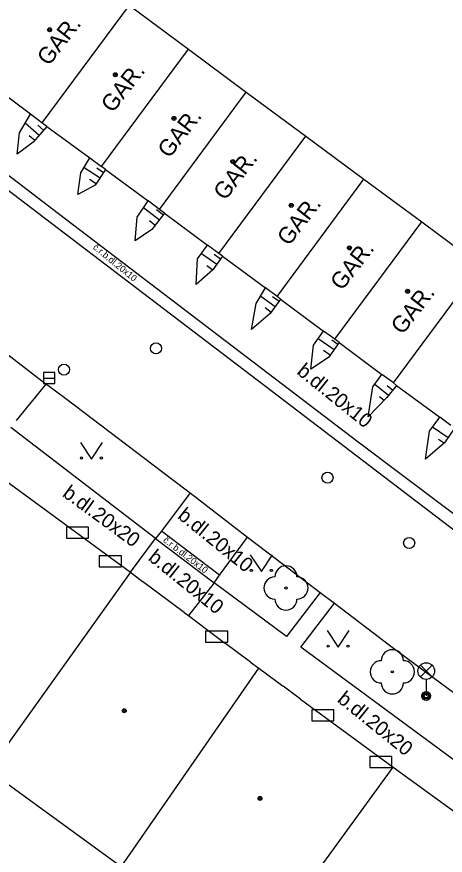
# Model space of a CAD drawing. Extents: x -595546 to -593986, y -1160845 to -1159202.
# Drawn here: x -595099 to -595079.64, y -1160692.98 to -1160655.11 of the extents above; entities that cross this region are included whole.
import ezdxf

# ---------------------------------------------------------------- set-up
doc = ezdxf.new("R2010")
doc.units = 0
for name, color, linetype in [('Level 22', 7, 'Continuous'), ('Level 24', 7, 'Continuous'), ('Level 27', 7, 'Continuous'), ('Level 28', 7, 'Continuous'), ('Level 33', 7, 'Continuous'), ('Level 36', 7, 'Continuous'), ('Level 39', 7, 'Continuous'), ('TM - budovy zdene_ betonove - VP', 7, 'Continuous'), ('TM - chodniky - VP', 7, 'Continuous'), ('TM - dolni hrana svahu', 7, 'Continuous'), ('TM - horni hrana svahu', 7, 'Continuous'), ('TM - komunikace - VP', 7, 'Continuous'), ('TM - popis objektu', 7, 'Continuous'), ('TM - popis povrchu', 7, 'Continuous'), ('TM - rozhrani mezi zpev. plochami mezi sebou - VP', 7, 'Continuous'), ('TM - srafovani', 7, 'Continuous'), ('TM - vstup do budovy - zdene_ betonove', 7, 'Continuous')]:
    doc.layers.add(name, color=color, linetype=linetype)

msp = doc.modelspace()

# ---------------------------------------------------------------- linework, layer by layer
at = {"layer": 'Level 22'}
for centre in [(-595086.84, -1160680.91), (-595082.03, -1160684.7)]:
    msp.add_circle(centre, 0.05, dxfattribs=at)
for centre, start, end in [((-595086.84, -1160680.41), 0, 180), ((-595087.34, -1160680.91), 90, 270), ((-595086.34, -1160680.91), 270, 90), ((-595086.84, -1160681.41), 180, 0), ((-595082.03, -1160684.2), 0, 180), ((-595082.53, -1160684.7), 90, 270), ((-595081.53, -1160684.7), 270, 90), ((-595082.03, -1160685.2), 180, 0)]:
    msp.add_arc(centre, 0.5, start, end, dxfattribs=at)
at = {"layer": 'Level 24'}
for points in [[(-595096.758, -1160678.669), (-595095.758, -1160678.669), (-595095.758, -1160678.169), (-595096.758, -1160678.169)], [(-595095.277, -1160679.958), (-595094.277, -1160679.958), (-595094.277, -1160679.458), (-595095.277, -1160679.458)], [(-595090.468, -1160683.359), (-595089.468, -1160683.359), (-595089.468, -1160682.859), (-595090.468, -1160682.859)], [(-595085.668, -1160686.909), (-595084.668, -1160686.909), (-595084.668, -1160686.409), (-595085.668, -1160686.409)], [(-595083.047, -1160689.018), (-595082.047, -1160689.018), (-595082.047, -1160688.518), (-595083.047, -1160688.518)]]:
    msp.add_lwpolyline(points, close=True, dxfattribs=at)
at = {"layer": 'Level 27'}
msp.add_line((-595097.79, -1160671.43), (-595097.29, -1160671.43), dxfattribs=at)
msp.add_lwpolyline([(-595097.79, -1160671.68), (-595097.29, -1160671.68), (-595097.29, -1160671.18), (-595097.79, -1160671.18)], close=True, dxfattribs=at)
at = {"layer": 'Level 28'}
for centre in [(-595092.71, -1160670.09), (-595096.87, -1160671.05), (-595084.96, -1160675.93), (-595081.27, -1160678.88)]:
    msp.add_circle(centre, 0.25, dxfattribs=at)
at = {"layer": 'Level 33'}
for p, q in [((-595080.765, -1160684.93), (-595080.235, -1160684.4)), ((-595080.765, -1160684.4), (-595080.235, -1160684.93)), ((-595080.5, -1160685.04), (-595080.5, -1160685.79))]:
    msp.add_line(p, q, dxfattribs=at)
for centre, radius in [((-595080.5, -1160684.665), 0.375), ((-595080.5, -1160685.79), 0.2), ((-595080.5, -1160685.79), 0.145), ((-595080.5, -1160685.79), 0.0876)]:
    msp.add_circle(centre, radius, dxfattribs=at)
at = {"layer": 'Level 36'}
for points in [[(-595096.13, -1160674.34), (-595095.63, -1160675.09), (-595095.13, -1160674.34)], [(-595088.45, -1160679.42), (-595087.95, -1160680.17), (-595087.45, -1160679.42)], [(-595084.98, -1160682.84), (-595084.48, -1160683.59), (-595083.98, -1160682.84)]]:
    msp.add_lwpolyline(points, dxfattribs=at)
for centre in [(-595096.08, -1160675.04), (-595095.181, -1160675.04), (-595088.4, -1160680.12), (-595087.501, -1160680.12), (-595084.93, -1160683.54), (-595084.031, -1160683.54)]:
    msp.add_circle(centre, 0.05, dxfattribs=at)
at = {"layer": 'Level 39'}
for centre, radius in [((-595097.52, -1160655.7), 0.09), ((-595097.52, -1160655.7), 0.0398), ((-595094.55, -1160657.73), 0.09), ((-595094.55, -1160657.73), 0.0398), ((-595091.9, -1160659.7), 0.09), ((-595091.9, -1160659.7), 0.0398), ((-595089.24, -1160661.65), 0.09), ((-595089.24, -1160661.65), 0.0398), ((-595086.6, -1160663.63), 0.09), ((-595086.6, -1160663.63), 0.0398), ((-595083.97, -1160665.55), 0.09), ((-595083.97, -1160665.55), 0.0398), ((-595081.34, -1160667.51), 0.09), ((-595081.34, -1160667.51), 0.0398), ((-595094.15, -1160686.46), 0.09), ((-595094.15, -1160686.46), 0.0398), ((-595088.01, -1160690.42), 0.09), ((-595088.01, -1160690.42), 0.0398)]:
    msp.add_circle(centre, radius, dxfattribs=at)
at = {"layer": 'TM - budovy zdene_ betonove - VP'}
for points in [[(-595093.93, -1160654.58), (-595097.87, -1160659.9)], [(-595093.93, -1160654.58), (-595091.25, -1160656.57)], [(-595095.17, -1160661.87), (-595091.25, -1160656.57)], [(-595091.25, -1160656.57), (-595088.63, -1160658.51)], [(-595098.39, -1160659.51), (-595100.32, -1160658.07)], [(-595092.55, -1160663.82), (-595088.63, -1160658.51)], [(-595088.63, -1160658.51), (-595085.94, -1160660.5)], [(-595097.87, -1160659.9), (-595098.39, -1160659.51)], [(-595097.64, -1160660.07), (-595097.87, -1160659.9)], [(-595089.87, -1160665.8), (-595085.94, -1160660.5)], [(-595085.94, -1160660.5), (-595083.32, -1160662.44)], [(-595095.7, -1160661.49), (-595095.17, -1160661.87)], [(-595095, -1160662.01), (-595095.17, -1160661.87)], [(-595087.24, -1160667.75), (-595083.32, -1160662.44)], [(-595083.32, -1160662.44), (-595080.7, -1160664.38)], [(-595092.55, -1160663.82), (-595093.07, -1160663.43)], [(-595092.33, -1160663.98), (-595092.55, -1160663.82)], [(-595084.63, -1160669.68), (-595080.7, -1160664.38)], [(-595080.7, -1160664.38), (-595078.05, -1160666.34)], [(-595089.87, -1160665.8), (-595090.39, -1160665.43)], [(-595089.7, -1160665.93), (-595089.87, -1160665.8)], [(-595081.98, -1160671.64), (-595078.05, -1160666.34)], [(-595087.24, -1160667.75), (-595087.76, -1160667.36)], [(-595087.08, -1160667.87), (-595087.24, -1160667.75)], [(-595084.63, -1160669.68), (-595085.14, -1160669.31)], [(-595084.44, -1160669.83), (-595084.63, -1160669.68)], [(-595081.98, -1160671.64), (-595082.51, -1160671.27)], [(-595081.84, -1160671.76), (-595081.98, -1160671.64)], [(-595079.38, -1160673.57), (-595079.89, -1160673.2)], [(-595099.81, -1160675.84), (-595093.86, -1160680.2)], [(-595093.86, -1160680.2), (-595100.28, -1160689.15)], [(-595093.86, -1160680.2), (-595093.32, -1160680.62)], [(-595091.44, -1160682.02), (-595091.25, -1160682.16)], [(-595091.25, -1160682.16), (-595089.61, -1160683.39)], [(-595088.44, -1160684.26), (-595088.07, -1160684.54)], [(-595094.28, -1160693.51), (-595088.07, -1160684.54)], [(-595088.07, -1160684.54), (-595086.97, -1160685.35)], [(-595086.18, -1160685.93), (-595082, -1160689.01)], [(-595094.28, -1160693.51), (-595100.28, -1160689.15)], [(-595088.38, -1160697.79), (-595082, -1160689.01)], [(-595082, -1160689.01), (-595076.55, -1160692.95)]]:
    msp.add_lwpolyline(points, dxfattribs=at)
at = {"layer": 'TM - chodniky - VP'}
for points in [[(-595099.02, -1160673.35), (-595097.67, -1160671.7)], [(-595092.73, -1160678.67), (-595099.27, -1160673.66)], [(-595091.17, -1160676.62), (-595092.46, -1160678.34)], [(-595092.46, -1160678.34), (-595092.73, -1160678.67)], [(-595089.84, -1160680.34), (-595088.57, -1160678.62)], [(-595090.08, -1160680.68), (-595089.84, -1160680.34)], [(-595086.81, -1160683.11), (-595090.08, -1160680.68)], [(-595085.29, -1160681.11), (-595086.81, -1160683.11)], [(-595075.44, -1160691.49), (-595086.16, -1160683.59), (-595084.65, -1160681.6)]]:
    msp.add_lwpolyline(points, dxfattribs=at)
at = {"layer": 'TM - dolni hrana svahu'}
for points in [[(-595098.99, -1160661.31), (-595098.88, -1160660.35), (-595098.39, -1160659.51)], [(-595096.25, -1160663.14), (-595096.11, -1160662.16), (-595095.7, -1160661.49)], [(-595093.66, -1160665.23), (-595093.57, -1160664.16), (-595093.07, -1160663.43)], [(-595090.9, -1160667.2), (-595090.83, -1160666.04), (-595090.39, -1160665.43)], [(-595088.4, -1160669.24), (-595088.18, -1160668.06), (-595087.76, -1160667.36)], [(-595085.72, -1160671.03), (-595085.59, -1160669.94), (-595085.14, -1160669.31)], [(-595083.13, -1160673.18), (-595082.91, -1160671.83), (-595082.51, -1160671.27)], [(-595080.53, -1160675.09), (-595080.35, -1160673.83), (-595079.89, -1160673.2)]]:
    msp.add_lwpolyline(points, dxfattribs=at)
at = {"layer": 'TM - horni hrana svahu'}
for points in [[(-595097.64, -1160660.07), (-595098.26, -1160660.77), (-595098.99, -1160661.31)], [(-595095, -1160662.01), (-595095.46, -1160662.72), (-595096.25, -1160663.14)], [(-595092.33, -1160663.98), (-595092.9, -1160664.72), (-595093.66, -1160665.23)], [(-595089.7, -1160665.93), (-595090.14, -1160666.54), (-595090.9, -1160667.2)], [(-595087.08, -1160667.87), (-595087.55, -1160668.52), (-595088.4, -1160669.24)], [(-595084.44, -1160669.83), (-595084.91, -1160670.5), (-595085.72, -1160671.03)], [(-595081.84, -1160671.76), (-595082.28, -1160672.31), (-595083.13, -1160673.18)], [(-595079.22, -1160673.7), (-595079.68, -1160674.36), (-595080.53, -1160675.09)]]:
    msp.add_lwpolyline(points, dxfattribs=at)
at = {"layer": 'TM - komunikace - VP'}
for points in [[(-595096.23, -1160665.37), (-595105.14, -1160658.59)], [(-595087.77, -1160671.81), (-595096.23, -1160665.37)], [(-595102.88, -1160667.7), (-595097.67, -1160671.7)], [(-595097.67, -1160671.7), (-595097.6, -1160671.75)], [(-595097.6, -1160671.75), (-595096.78, -1160672.35)], [(-595078.56, -1160678.83), (-595087.77, -1160671.81)], [(-595096.78, -1160672.35), (-595092.02, -1160675.97)], [(-595092.02, -1160675.97), (-595091.17, -1160676.62)], [(-595091.17, -1160676.62), (-595088.57, -1160678.62)], [(-595088.57, -1160678.62), (-595087.64, -1160679.32)], [(-595087.64, -1160679.32), (-595085.29, -1160681.11)], [(-595085.29, -1160681.11), (-595084.65, -1160681.6)], [(-595084.65, -1160681.6), (-595082.04, -1160683.58)], [(-595082.04, -1160683.58), (-595074.85, -1160688.89)]]:
    msp.add_lwpolyline(points, dxfattribs=at)
at = {"layer": 'TM - rozhrani mezi zpev. plochami mezi sebou - VP'}
for points in [[(-595097.37, -1160663.81), (-595104.8, -1160658.14)], [(-595083.58, -1160674.33), (-595097.37, -1160663.81)], [(-595073.74, -1160681.72), (-595083.58, -1160674.33)], [(-595089.84, -1160680.34), (-595092.46, -1160678.34)], [(-595093.86, -1160680.2), (-595092.73, -1160678.67)], [(-595092.73, -1160678.67), (-595090.08, -1160680.68)], [(-595090.08, -1160680.68), (-595091.25, -1160682.16)]]:
    msp.add_lwpolyline(points, dxfattribs=at)
at = {"layer": 'TM - srafovani'}
for points in [[(-595098.62, -1160659.9), (-595097.99, -1160660.46)], [(-595098.05, -1160660.01), (-595097.79, -1160660.24)], [(-595098.44, -1160660.47), (-595098.19, -1160660.69)], [(-595095.96, -1160661.92), (-595095.24, -1160662.39)], [(-595095.38, -1160661.94), (-595095.08, -1160662.14)], [(-595095.72, -1160662.44), (-595095.41, -1160662.64)], [(-595093.28, -1160663.73), (-595092.56, -1160664.28)], [(-595092.69, -1160663.81), (-595092.38, -1160664.05)], [(-595093.01, -1160664.32), (-595092.75, -1160664.52)], [(-595090.65, -1160665.8), (-595089.96, -1160666.29)], [(-595090.09, -1160665.83), (-595089.79, -1160666.05)], [(-595090.42, -1160666.34), (-595090.14, -1160666.54)], [(-595087.98, -1160667.73), (-595087.32, -1160668.2)], [(-595087.45, -1160667.74), (-595087.15, -1160667.96)], [(-595087.78, -1160668.25), (-595087.5, -1160668.45)], [(-595085.38, -1160669.64), (-595084.66, -1160670.14)], [(-595084.76, -1160669.71), (-595084.49, -1160669.9)], [(-595085.14, -1160670.17), (-595084.83, -1160670.39)], [(-595082.82, -1160671.7), (-595082.2, -1160672.2)], [(-595082.26, -1160671.77), (-595082.01, -1160671.97)], [(-595082.61, -1160672.26), (-595082.4, -1160672.43)], [(-595080.21, -1160673.64), (-595079.51, -1160674.12)], [(-595079.94, -1160674.19), (-595079.68, -1160674.37)]]:
    msp.add_lwpolyline(points, dxfattribs=at)
at = {"layer": 'TM - vstup do budovy - zdene_ betonove'}
for points in [[(-595097.64, -1160660.07), (-595095.7, -1160661.49)], [(-595095, -1160662.01), (-595093.07, -1160663.43)], [(-595092.33, -1160663.98), (-595090.39, -1160665.43)], [(-595089.7, -1160665.93), (-595087.76, -1160667.36)], [(-595087.08, -1160667.87), (-595085.14, -1160669.31)], [(-595084.44, -1160669.83), (-595082.51, -1160671.27)], [(-595081.84, -1160671.76), (-595079.89, -1160673.2)], [(-595091.44, -1160682.02), (-595093.32, -1160680.62)], [(-595088.44, -1160684.26), (-595089.61, -1160683.39)], [(-595086.18, -1160685.93), (-595086.97, -1160685.35)]]:
    msp.add_lwpolyline(points, dxfattribs=at)

# ---------------------------------------------------------------- texts
at = {"layer": 'TM - popis objektu'}
for p in [(-595097.56, -1160657.37), (-595094.67, -1160659.49), (-595092.11, -1160661.54), (-595089.59, -1160663.45), (-595086.71, -1160665.5), (-595084.31, -1160667.52), (-595081.57, -1160669.51)]:
    msp.add_text('GAR.', height=0.75, rotation=52.15, dxfattribs=at).set_placement(p)
at = {"layer": 'TM - popis povrchu'}
for s, height, rotation, p in [('č.r.b.dl.20x10', 0.3, 320.7501, (-595095.59, -1160665.57)), ('b.dl.20x10', 0.65, 321.1457, (-595086.39, -1160671.21)), ('b.dl.20x20', 0.65, 323.8696, (-595096.98, -1160676.74)), ('b.dl.20x10', 0.65, 321.1457, (-595091.78, -1160677.73)), ('č.r.b.dl.20x10', 0.3, 322.5939, (-595092.42, -1160678.81)), ('b.dl.20x10', 0.65, 321.1457, (-595093.11, -1160679.62)), ('b.dl.20x20', 0.65, 321.1457, (-595084.56, -1160686.02))]:
    msp.add_text(s, height=height, rotation=rotation, dxfattribs=at).set_placement(p)

doc.saveas('drawing.dxf')
